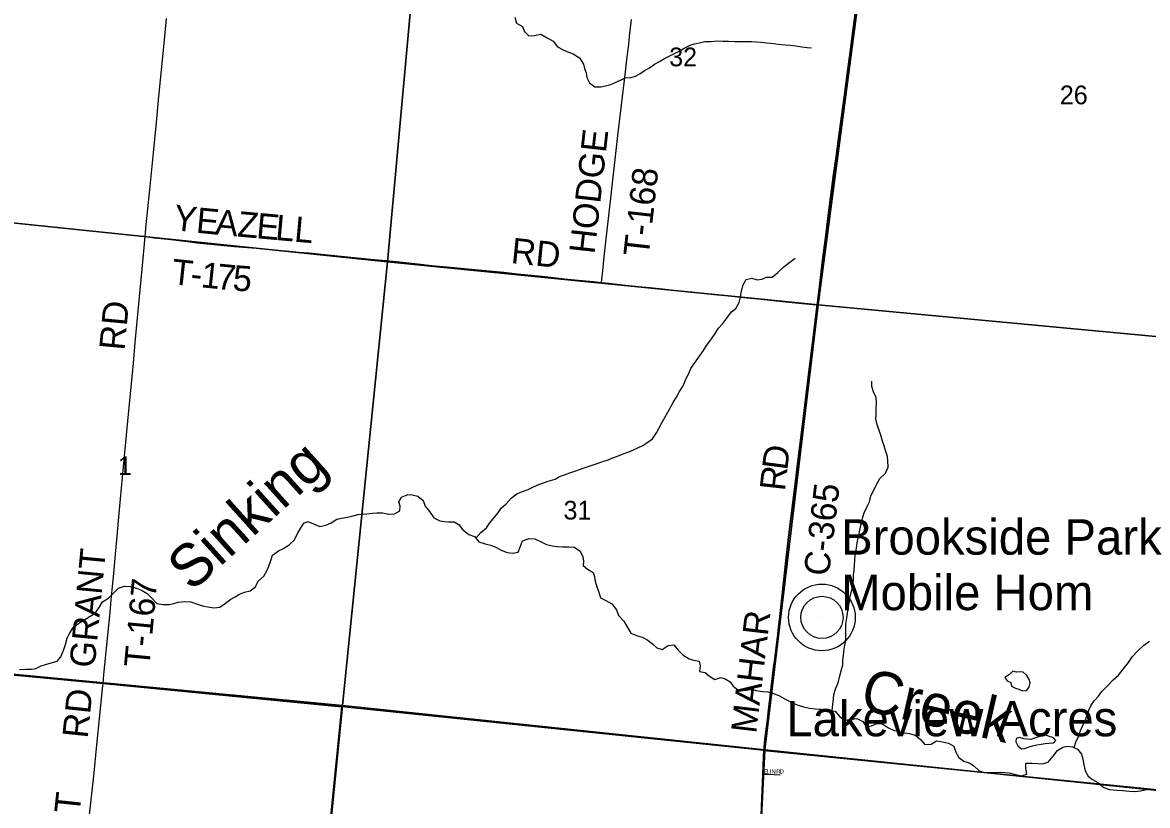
# Model space of a CAD drawing. Extents: x 1410790 to 1770854, y 566777 to 831614.
# Drawn here: x 1628404 to 1641677, y 710078 to 719313 of the extents above; entities that cross this region are included whole.
import ezdxf

# ---------------------------------------------------------------- set-up
doc = ezdxf.new("R2010")
doc.units = 0
for name, color, linetype in [('GM_X_County_Road', 7, 'Continuous'), ('GM_X_County_Road_Text', 7, 'Continuous'), ('GM_X_Major_River', 7, 'Continuous'), ('GM_X_Major_River_Text', 7, 'Continuous'), ('GM_X_Minor_Lake', 7, 'Continuous'), ('GM_X_Minor_River', 7, 'Continuous'), ('GM_X_Section', 7, 'Continuous'), ('GM_X_Section_Text', 7, 'Continuous'), ('GM_X_Township', 7, 'Continuous'), ('GM_X_Township_Road', 7, 'Continuous'), ('GM_X_Township_Road_Text', 7, 'Continuous'), ('GM_X_Township_Subdivision', 7, 'Continuous'), ('GM_X_Township_Subdivision_Text', 7, 'Continuous'), ('GM_X_Unincorporated', 7, 'Continuous'), ('GM_X_Unincorporated_Location', 7, 'Continuous'), ('GM_X_Unincorporated_Text', 7, 'Continuous')]:
    doc.layers.add(name, color=color, linetype=linetype)

msp = doc.modelspace()

# ---------------------------------------------------------------- linework, layer by layer
at = {"layer": 'GM_X_County_Road'}
for points in [[(1637780, 715983), (1637812, 716235), (1637840, 716479), (1637882, 716805), (1637922, 717131), (1637974, 717521), (1638002, 717733), (1638031, 717944), (1638067, 718204), (1638098, 718432), (1638131, 718675), (1638169, 718968), (1638202, 719212), (1638247, 719566)], [(1637438, 713208), (1637464, 713434), (1637520, 713874), (1637556, 714167), (1637618, 714671), (1637691, 715258), (1637740, 715665), (1637772, 715926), (1637780, 715983)], [(1637323, 712179), (1637338, 712309), (1637409, 712962), (1637438, 713208)], [(1637271, 711752), (1637310, 712065), (1637323, 712179)], [(1637266, 711710), (1637271, 711752)], [(1637152, 710724), (1637152, 710726), (1637154, 710758), (1637160, 710819), (1637168, 710892), (1637188, 711062), (1637209, 711242), (1637220, 711333), (1637228, 711406), (1637237, 711475), (1637249, 711573), (1637266, 711710)], [(1637139, 710449), (1637147, 710654), (1637152, 710724)], [(1637100, 709461), (1637105, 709549), (1637113, 709768), (1637131, 710260), (1637139, 710449)]]:
    msp.add_lwpolyline(points, dxfattribs=at)
at = {"layer": 'GM_X_Major_River'}
for points in [[(1629876, 712578), (1629927, 712527), (1629990, 712462), (1630062, 712449), (1630132, 712447), (1630190, 712462), (1630241, 712476), (1630319, 712484), (1630391, 712481), (1630468, 712451), (1630538, 712428), (1630592, 712421), (1630662, 712410), (1630734, 712419), (1630799, 712466), (1630861, 712511), (1630912, 712540), (1630965, 712569), (1631023, 712594), (1631091, 712609), (1631154, 712658), (1631183, 712725), (1631252, 712782), (1631288, 712846), (1631309, 712900), (1631332, 712969), (1631355, 713029), (1631426, 713082), (1631476, 713107), (1631551, 713154), (1631612, 713211), (1631654, 713293), (1631685, 713346), (1631722, 713410), (1631772, 713427), (1631838, 713400), (1631911, 713368), (1631982, 713385), (1632046, 713412), (1632113, 713455), (1632169, 713466), (1632239, 713479), (1632290, 713490), (1632360, 713509), (1632416, 713516), (1632466, 713519), (1632532, 713526), (1632585, 713531), (1632657, 713529), (1632724, 713516), (1632792, 713517), (1632857, 713554), (1632860, 713610), (1632845, 713660), (1632876, 713716), (1632949, 713747), (1633003, 713744), (1633070, 713725), (1633131, 713675), (1633154, 713609), (1633207, 713546), (1633258, 713473), (1633329, 713435), (1633381, 713426), (1633435, 713423), (1633497, 713424), (1633556, 713387), (1633592, 713336), (1633668, 713275), (1633736, 713251), (1633787, 713188), (1633863, 713163), (1633926, 713148), (1633988, 713125), (1634053, 713091), (1634121, 713062), (1634187, 713053), (1634253, 713068), (1634278, 713135), (1634303, 713201), (1634380, 713226), (1634450, 713223), (1634515, 713191), (1634585, 713156), (1634657, 713139), (1634710, 713134), (1634774, 713131), (1634848, 713131), (1634916, 713126), (1634984, 713079), (1635016, 713010), (1635021, 712960), (1635019, 712910), (1635070, 712865), (1635135, 712825), (1635152, 712775), (1635161, 712723), (1635180, 712658), (1635203, 712593), (1635222, 712527), (1635285, 712498)], [(1628367, 711684), (1628439, 711685), (1628510, 711686), (1628560, 711693), (1628626, 711724), (1628677, 711743), (1628741, 711762), (1628811, 711779), (1628858, 711832), (1628886, 711908), (1628911, 711976), (1628932, 712050), (1628959, 712107), (1629001, 712177), (1629070, 712228), (1629126, 712263), (1629191, 712302), (1629260, 712345), (1629307, 712414), (1629348, 712479), (1629417, 712524), (1629470, 712575), (1629537, 712642), (1629606, 712667), (1629678, 712660), (1629747, 712641), (1629807, 712618), (1629876, 712578)], [(1635285, 712498), (1635357, 712456), (1635411, 712385), (1635436, 712319), (1635499, 712251), (1635540, 712178), (1635581, 712111), (1635658, 712080), (1635716, 712065), (1635771, 712038), (1635836, 711985), (1635888, 711938), (1635951, 711920), (1636020, 711965), (1636088, 711974), (1636139, 711911), (1636194, 711854), (1636268, 711810), (1636321, 711793), (1636389, 711780), (1636398, 711724), (1636391, 711660), (1636459, 711645), (1636510, 711602), (1636573, 711566), (1636644, 711589), (1636695, 711574), (1636755, 711537), (1636790, 711484), (1636861, 711429), (1636945, 711439), (1637009, 711450), (1637061, 711433), (1637133, 711422), (1637197, 711417), (1637263, 711400), (1637328, 711374), (1637400, 711337), (1637475, 711292), (1637554, 711262), (1637618, 711243), (1637690, 711228), (1637756, 711218), (1637830, 711213), (1637888, 711206), (1637939, 711199), (1637991, 711190), (1638048, 711125), (1638115, 711084), (1638184, 711095), (1638248, 711103), (1638317, 711070), (1638360, 711005), (1638422, 711018), (1638485, 711047), (1638547, 711040), (1638620, 710995), (1638688, 710961), (1638741, 710954), (1638805, 710937), (1638871, 710926), (1638935, 710909), (1639000, 710858), (1639049, 710798), (1639123, 710803), (1639188, 710840), (1639257, 710831), (1639329, 710812), (1639391, 710776), (1639417, 710708), (1639450, 710643), (1639510, 710602), (1639573, 710583), (1639625, 710548), (1639692, 710486), (1639747, 710469), (1639811, 710466), (1639875, 710467), (1639937, 710470), (1639993, 710469), (1640045, 710464), (1640123, 710443), (1640191, 710427), (1640253, 710446), (1640240, 710513), (1640241, 710577), (1640313, 710578), (1640383, 710572), (1640435, 710569), (1640506, 710590), (1640565, 710659), (1640614, 710727), (1640679, 710768), (1640729, 710779), (1640793, 710772), (1640853, 710743), (1640898, 710682), (1640915, 710623), (1640927, 710557), (1640940, 710488), (1640979, 710426)], [(1640979, 710426), (1641030, 710386), (1641090, 710351), (1641161, 710292), (1641230, 710265), (1641314, 710259), (1641382, 710254), (1641460, 710249), (1641530, 710245), (1641596, 710250), (1641647, 710263), (1641711, 710276)]]:
    msp.add_lwpolyline(points, dxfattribs=at)
at = {"layer": 'GM_X_Minor_Lake'}
for points in [[(1640270, 711460), (1640282, 711476), (1640291, 711524), (1640281, 711566), (1640252, 711612), (1640212, 711649), (1640170, 711653), (1640130, 711651), (1640090, 711662), (1640050, 711624), (1639995, 711586)], [(1639995, 711586), (1640021, 711548), (1640065, 711528), (1640073, 711487), (1640118, 711463), (1640160, 711451), (1640206, 711432), (1640250, 711434), (1640270, 711460)], [(1640165, 710880), (1640129, 710868), (1640123, 710828), (1640146, 710780), (1640190, 710747), (1640224, 710749), (1640270, 710768), (1640322, 710782), (1640370, 710794), (1640424, 710803), (1640470, 710811), (1640516, 710815), (1640564, 710818), (1640583, 710833)], [(1640583, 710833), (1640596, 710844), (1640569, 710878), (1640521, 710893), (1640475, 710909), (1640429, 710901), (1640345, 710874), (1640299, 710858), (1640257, 710859), (1640217, 710863), (1640165, 710880)]]:
    msp.add_lwpolyline(points, dxfattribs=at)
at = {"layer": 'GM_X_Minor_River'}
for points in [[(1634211, 719376), (1634232, 719306), (1634304, 719267), (1634323, 719213), (1634379, 719158), (1634445, 719160), (1634519, 719177), (1634594, 719134), (1634666, 719094), (1634717, 719027), (1634781, 718992), (1634845, 718962), (1634902, 718945), (1634974, 718897), (1635021, 718824), (1635035, 718772), (1635054, 718720), (1635062, 718665), (1635095, 718601), (1635157, 718556), (1635227, 718556), (1635283, 718565), (1635347, 718583), (1635397, 718604), (1635461, 718632), (1635513, 718662), (1635583, 718665), (1635637, 718682), (1635688, 718708), (1635744, 718746), (1635800, 718779), (1635860, 718821), (1635927, 718858), (1635977, 718888), (1636033, 718915), (1636089, 718943), (1636158, 718980), (1636210, 719012), (1636282, 719047), (1636334, 719061), (1636406, 719076), (1636456, 719088), (1636528, 719091), (1636596, 719097), (1636672, 719094), (1636732, 719094), (1636806, 719091), (1636868, 719088), (1636922, 719090), (1637004, 719089), (1637062, 719087), (1637118, 719080), (1637181, 719074), (1637235, 719069), (1637293, 719061), (1637357, 719054), (1637409, 719050), (1637463, 719047), (1637529, 719037), (1637597, 719026), (1637663, 719019), (1637714, 719015)], [(1633751, 713233), (1633810, 713298), (1633879, 713355), (1633917, 713411), (1633961, 713463), (1634014, 713528), (1634052, 713586), (1634109, 713638), (1634171, 713703), (1634236, 713753), (1634292, 713776), (1634368, 713806), (1634418, 713827), (1634476, 713855), (1634539, 713880), (1634605, 713902), (1634687, 713929), (1634741, 713957), (1634797, 713978), (1634861, 714000), (1634921, 714023), (1634988, 714047), (1635054, 714068), (1635124, 714092), (1635174, 714109), (1635238, 714131), (1635312, 714156), (1635368, 714180), (1635425, 714199), (1635489, 714225), (1635559, 714250), (1635613, 714272), (1635665, 714295), (1635721, 714325), (1635772, 714355), (1635836, 714402), (1635883, 714474), (1635911, 714526), (1635952, 714598), (1635982, 714655), (1636017, 714719), (1636057, 714789), (1636086, 714841), (1636120, 714895), (1636155, 714960), (1636197, 715030), (1636232, 715106), (1636264, 715172), (1636291, 715232), (1636354, 715323), (1636390, 715379), (1636439, 715445), (1636473, 715503), (1636513, 715556), (1636568, 715634), (1636615, 715710), (1636665, 715763), (1636714, 715827), (1636768, 715901), (1636819, 715942), (1636861, 716010), (1636874, 716074), (1636886, 716150), (1636905, 716218), (1636943, 716284), (1637007, 716299), (1637073, 716279), (1637127, 716286), (1637183, 716308), (1637249, 716311), (1637316, 716365), (1637392, 716434), (1637459, 716488), (1637519, 716535)], [(1637957, 711196), (1637963, 711275), (1637971, 711337), (1637975, 711387), (1638000, 711463), (1638027, 711525), (1638043, 711593), (1638062, 711665), (1638081, 711739), (1638083, 711793), (1638089, 711849), (1638098, 711925), (1638111, 711987), (1638117, 712043), (1638118, 712107), (1638116, 712159), (1638117, 712221), (1638129, 712291), (1638138, 712345), (1638150, 712421), (1638161, 712483), (1638167, 712533), (1638182, 712589), (1638201, 712665), (1638207, 712741), (1638210, 712793), (1638216, 712863), (1638219, 712913), (1638223, 712970), (1638230, 713034), (1638243, 713114), (1638251, 713178), (1638262, 713234), (1638280, 713306), (1638291, 713360), (1638303, 713414), (1638318, 713478), (1638334, 713532), (1638365, 713595), (1638397, 713661), (1638414, 713731), (1638450, 713799), (1638479, 713865), (1638521, 713937), (1638584, 713998), (1638617, 714070), (1638613, 714142), (1638608, 714196), (1638586, 714267), (1638571, 714319), (1638547, 714387), (1638532, 714447), (1638507, 714512), (1638483, 714584), (1638472, 714636), (1638474, 714686), (1638477, 714756), (1638481, 714824), (1638474, 714891), (1638443, 714957), (1638423, 715021), (1638424, 715085)], [(1640813, 710762), (1640832, 710824), (1640863, 710890), (1640883, 710952), (1640910, 711014), (1640942, 711080), (1640963, 711133), (1640985, 711203), (1641012, 711261), (1641046, 711313), (1641099, 711369), (1641137, 711421), (1641200, 711484), (1641272, 711560), (1641335, 711617), (1641391, 711687), (1641452, 711765), (1641502, 711834), (1641563, 711902), (1641631, 711967), (1641702, 712017)]]:
    msp.add_lwpolyline(points, dxfattribs=at)
at = {"layer": 'GM_X_Section'}
for points in [[(1627575, 722593), (1633219, 722056), (1632712, 716489), (1627033, 717079)], [(1633219, 722056), (1638532, 721590), (1637792, 715983), (1632712, 716489)], [(1643714, 721104), (1643199, 715476), (1637792, 715983), (1638532, 721590)], [(1627033, 717079), (1632712, 716489), (1632180, 711257), (1626542, 711793)], [(1632712, 716489), (1637792, 715983), (1637164, 710736), (1632180, 711257)], [(1637792, 715983), (1643199, 715476), (1642713, 710159), (1637164, 710736)], [(1626542, 711793), (1632180, 711257), (1631638, 705801), (1626009, 706399)], [(1632180, 711257), (1637164, 710736), (1636885, 705190), (1631638, 705801)], [(1637164, 710736), (1642713, 710159), (1642179, 704627), (1636885, 705190)]]:
    msp.add_lwpolyline(points, close=True, dxfattribs=at)
at = {"layer": 'GM_X_Township'}
for points in [[(1638362, 720416), (1637812, 716235), (1637780, 715983), (1637772, 715926), (1637740, 715665), (1637691, 715258), (1637618, 714671), (1637556, 714167), (1637520, 713874), (1637464, 713434), (1637438, 713208), (1637409, 712962), (1637338, 712309), (1637323, 712179), (1637310, 712065), (1637271, 711752), (1637266, 711710), (1637249, 711573), (1637237, 711475), (1637228, 711406), (1637220, 711333), (1637209, 711242), (1637188, 711062), (1637168, 710892), (1637160, 710819), (1637154, 710758), (1637152, 710726), (1632167, 711241), (1629354, 711519), (1623711, 712046)], [(1638362, 720416), (1637812, 716235), (1637780, 715983), (1637772, 715926), (1637740, 715665), (1637691, 715258), (1637618, 714671), (1637556, 714167), (1637520, 713874), (1637464, 713434), (1637438, 713208), (1637409, 712962), (1637338, 712309), (1637323, 712179), (1637310, 712065), (1637271, 711752), (1637266, 711710), (1637249, 711573), (1637237, 711475), (1637228, 711406), (1637220, 711333), (1637209, 711242), (1637188, 711062), (1637168, 710892), (1637160, 710819), (1637154, 710758), (1637152, 710726), (1642695, 710171)], [(1618894, 712517), (1623711, 712046), (1629354, 711519), (1632167, 711241), (1631916, 708743), (1631326, 702883), (1631321, 702829), (1631070, 700463), (1630881, 698711), (1630864, 698560), (1630491, 695106), (1630186, 692523), (1629885, 689842), (1629646, 687840), (1629632, 687707), (1629570, 687086), (1628688, 679300)], [(1642695, 710171), (1637152, 710726), (1632167, 711241), (1631916, 708743), (1631326, 702883), (1631321, 702829), (1631070, 700463), (1630881, 698711), (1630864, 698560), (1630491, 695106), (1630186, 692523), (1629885, 689842), (1629646, 687840), (1629632, 687707), (1629570, 687086), (1628688, 679300)]]:
    msp.add_lwpolyline(points, dxfattribs=at)
at = {"layer": 'GM_X_Township_Road'}
for points in [[(1629850, 716788), (1629861, 716929), (1629901, 717304), (1629948, 717777), (1629983, 718136), (1630009, 718397), (1630036, 718675), (1630075, 719066), (1630103, 719360)], [(1635235, 716247), (1635239, 716288), (1635249, 716386), (1635268, 716549), (1635287, 716728), (1635325, 717070), (1635353, 717314), (1635378, 717526), (1635405, 717770), (1635429, 717982), (1635452, 718177), (1635494, 718535), (1635518, 718730), (1635536, 718876), (1635556, 719055), (1635566, 719153), (1635588, 719349)], [(1629354, 711519), (1629364, 711622), (1629376, 711737), (1629396, 711932), (1629427, 712242), (1629437, 712353), (1629449, 712502), (1629468, 712700), (1629481, 712814), (1629502, 713042), (1629521, 713254), (1629537, 713434), (1629561, 713695), (1629595, 714071), (1629624, 714365), (1629647, 714610), (1629661, 714773), (1629712, 715295), (1629735, 715540), (1629792, 716161), (1629815, 716406), (1629850, 716788)], [(1629850, 716788), (1629877, 716784), (1629958, 716775), (1630154, 716753), (1630251, 716741), (1630381, 716725), (1630462, 716716), (1630902, 716673), (1631212, 716646), (1631376, 716632), (1631555, 716616), (1631669, 716605), (1631784, 716595), (1632012, 716572), (1632550, 716520), (1632697, 716506), (1632892, 716486), (1633104, 716463), (1633234, 716449), (1633495, 716424), (1633740, 716400), (1634083, 716368), (1634246, 716351), (1634409, 716333), (1634571, 716316), (1634800, 716292), (1634962, 716275), (1635142, 716257), (1635235, 716247)], [(1635235, 716247), (1635321, 716239), (1635484, 716221), (1635712, 716197), (1635810, 716186), (1635989, 716167), (1636120, 716154), (1636299, 716135), (1636559, 716106), (1636739, 716088), (1636951, 716066), (1637114, 716049), (1637407, 716019), (1637603, 716000), (1637768, 715984), (1637780, 715983)], [(1629048, 708542), (1629050, 708582), (1629052, 708623), (1629056, 708669), (1629069, 708799), (1629152, 709565), (1629203, 710038), (1629248, 710462), (1629276, 710756), (1629322, 711180), (1629349, 711457), (1629354, 711519)]]:
    msp.add_lwpolyline(points, dxfattribs=at)
at = {"layer": 'GM_X_Township_Subdivision'}
msp.add_lwpolyline([(1637139, 710449), (1637147, 710449), (1637200, 710447), (1637344, 710441)], dxfattribs=at)
at = {"layer": 'GM_X_Unincorporated'}
for radius in [393, 249]:
    msp.add_circle((1637836, 712297), radius, dxfattribs=at)
at = {"layer": 'GM_X_Unincorporated_Location'}
msp.add_line((1637836, 712297), (1637836, 712297), dxfattribs=at)

# ---------------------------------------------------------------- texts
at = {"layer": 'GM_X_County_Road_Text'}
for s, rotation, p in [('D', 82.6875, (1637426, 714024)), ('R', 83.6249, (1637399, 713780)), ('C-365', 83.177, (1637917, 712775)), ('MAHAR', 83.2587, (1637060, 710920))]:
    msp.add_text(s, height=300, rotation=rotation, dxfattribs=at).set_placement(p)
at = {"layer": 'GM_X_Major_River_Text'}
for s, rotation, p in [('Sinking', 42.0019, (1630399, 712589)), ('Creek', 346.9923, (1638269, 711216))]:
    msp.add_text(s, height=500, rotation=rotation, dxfattribs=at).set_placement(p)
at = {"layer": 'GM_X_Section_Text'}
for s, p in [('32', (1636034, 718797)), ('26', (1640643, 718349)), ('1', (1629531, 713975)), ('31', (1634787, 713451))]:
    msp.add_text(s, height=221, rotation=0, dxfattribs=at).set_placement(p)
at = {"layer": 'GM_X_Township_Road_Text'}
for s, rotation, p in [('HODGE', 83.5751, (1635152, 716575)), ('T-168', 83.6293, (1635791, 716544)), ('Y', 352.9297, (1630173, 716869)), ('E', 354.5227, (1630444, 716835)), ('A', 354.868, (1630669, 716814)), ('Z', 354.8634, (1630932, 716790)), ('E', 354.8698, (1631155, 716770)), ('L', 354.8677, (1631379, 716750)), ('L', 354.8675, (1631602, 716730)), ('RD', 354.1017, (1634159, 716477)), ('T', 353.86, (1630153, 716229)), ('1', 354.0409, (1630500, 716192)), ('7', 354.4288, (1630686, 716172)), ('5', 355.6669, (1630877, 716154)), ('-', 353.9009, (1630377, 716205)), ('RD', 84.6293, (1629607, 715439)), ('GRANT', 84.5593, (1629255, 711694)), ('T-167', 84.7624, (1629900, 711698)), ('RD', 84.0934, (1629172, 710863)), ('GRANT', 84.0315, (1628956, 708821))]:
    msp.add_text(s, height=300, rotation=rotation, dxfattribs=at).set_placement(p)
at = {"layer": 'GM_X_Township_Subdivision_Text'}
for s, rotation, p in [('E', 355.7333, (1637144, 710460)), ('L', 357.5741, (1637181, 710457)), ('I', 359.722, (1637218, 710455)), ('N', 359.9688, (1637240, 710455)), ('R', 359.9927, (1637297, 710455)), ('D', 359.9915, (1637337, 710455))]:
    msp.add_text(s, height=50, rotation=rotation, dxfattribs=at).set_placement(p)
at = {"layer": 'GM_X_Unincorporated_Text'}
for s, p in [('Brookside Park', (1638063, 713037)), ('Mobile Hom', (1638063, 712382)), ('Lakeview Acres', (1637416, 710895))]:
    msp.add_text(s, height=417, rotation=0, dxfattribs=at).set_placement(p)

doc.saveas('drawing.dxf')
